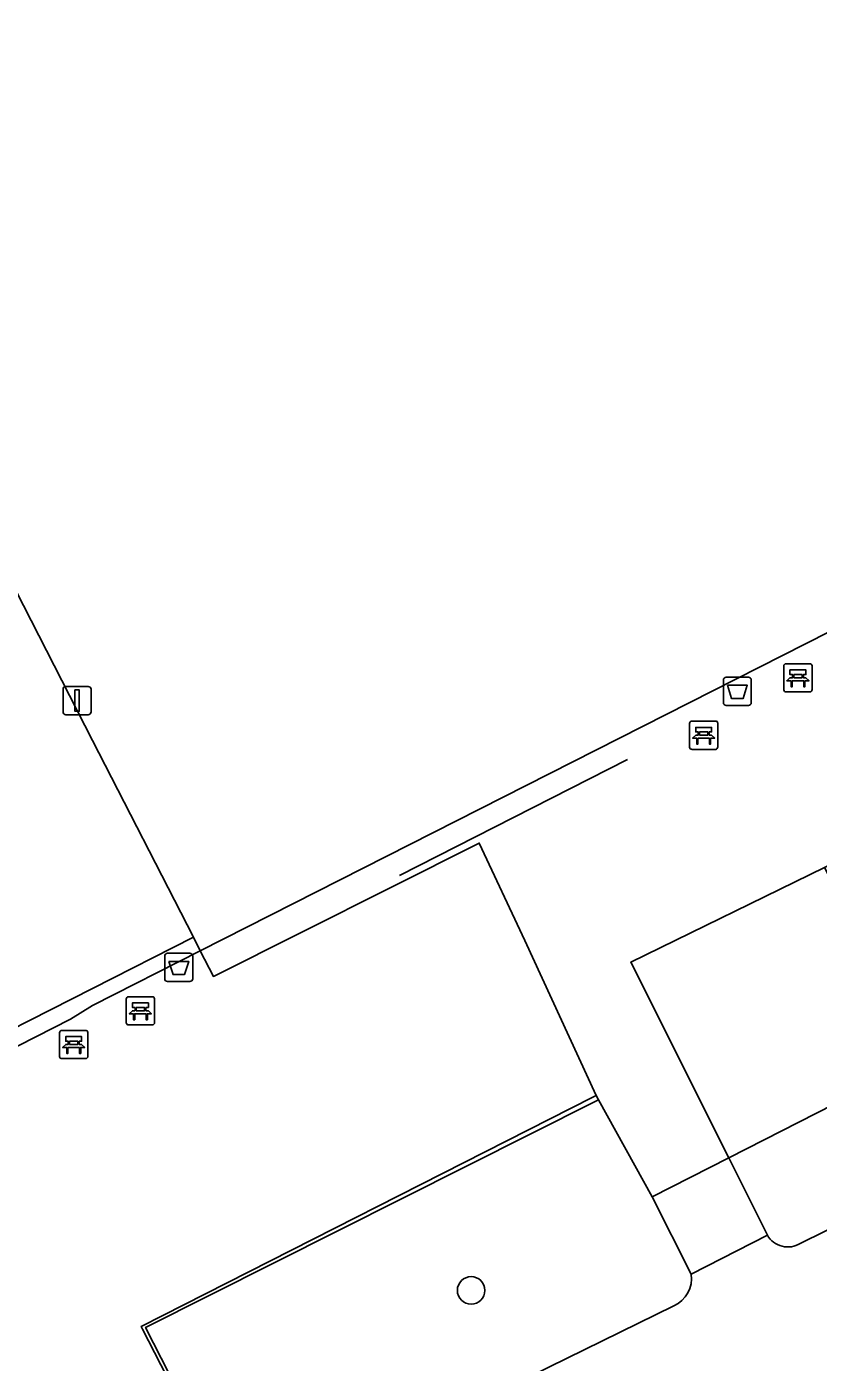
# Model space of a CAD drawing. Extents: x 158835 to 160077, y 386387 to 387778.
# Drawn here: x 159497.66 to 159525.7, y 387192.5 to 387239.81 of the extents above; entities that cross this region are included whole.
import ezdxf

# ---------------------------------------------------------------- set-up
doc = ezdxf.new("R2010")
doc.units = 0
for name, color, linetype in [('IMGEO_Afvalbak', 7, 'Continuous'), ('IMGEO_Bank', 7, 'Continuous'), ('IMGEO_Boom', 7, 'Continuous'), ('IMGEO_Groenvoorziening', 7, 'Continuous'), ('IMGEO_Hek', 7, 'Continuous'), ('IMGEO_Lichtmast', 7, 'Continuous'), ('IMGEO_Rijbaan_lokaal_gesloten', 7, 'Continuous'), ('IMGEO_Terreindeel_gesloten', 7, 'Continuous'), ('IMGEO_Voetpad_open', 7, 'Continuous')]:
    doc.layers.add(name, color=color, linetype=linetype)

msp = doc.modelspace()

# ---------------------------------------------------------------- linework, layer by layer
at = {"layer": 'IMGEO_Afvalbak'}
for p, q in [((159522.342, 387215.868), (159522.342, 387216.668)), ((159522.342, 387216.668), (159522.342, 387215.868)), ((159522.442, 387216.768), (159523.232, 387216.768)), ((159523.232, 387216.768), (159522.442, 387216.768)), ((159523.332, 387216.668), (159523.332, 387215.868)), ((159523.332, 387215.868), (159523.332, 387216.668)), ((159523.232, 387215.768), (159522.442, 387215.768)), ((159522.442, 387215.768), (159523.232, 387215.768)), ((159502.554, 387206.091), (159502.554, 387206.891)), ((159502.554, 387206.891), (159502.554, 387206.091)), ((159502.654, 387206.991), (159503.444, 387206.991)), ((159503.444, 387206.991), (159502.654, 387206.991)), ((159503.544, 387206.891), (159503.544, 387206.091)), ((159503.544, 387206.091), (159503.544, 387206.891)), ((159503.444, 387205.991), (159502.654, 387205.991)), ((159502.654, 387205.991), (159503.444, 387205.991))]:
    msp.add_line(p, q, dxfattribs=at)
for points in [[(159522.485, 387216.482), (159523.189, 387216.482), (159523.04, 387216.012), (159522.634, 387216.012), (159522.485, 387216.482)], [(159502.697, 387206.705), (159503.401, 387206.705), (159503.252, 387206.235), (159502.846, 387206.235), (159502.697, 387206.705)]]:
    msp.add_lwpolyline(points, dxfattribs=at)
for centre, start, end in [((159522.442, 387216.668), 90, 180), ((159522.442, 387216.668), 90, 180), ((159523.232, 387216.668), 0, 90), ((159523.232, 387216.668), 360, 90), ((159522.442, 387215.868), 180, 270), ((159522.442, 387215.868), 180, 270), ((159523.232, 387215.868), 270, 0), ((159523.232, 387215.868), 270, 0), ((159502.654, 387206.891), 90, 180), ((159502.654, 387206.891), 90, 180), ((159503.444, 387206.891), 0, 90), ((159503.444, 387206.891), 360, 90), ((159502.654, 387206.091), 180, 270), ((159502.654, 387206.091), 180, 270), ((159503.444, 387206.091), 270, 0), ((159503.444, 387206.091), 270, 0)]:
    msp.add_arc(centre, 0.1, start, end, dxfattribs=at)
at = {"layer": 'IMGEO_Bank'}
for p, q in [((159524.484, 387216.321), (159524.484, 387217.162)), ((159524.484, 387217.162), (159524.484, 387216.321)), ((159524.559, 387217.246), (159525.4, 387217.246)), ((159525.4, 387217.246), (159524.559, 387217.246)), ((159525.484, 387217.171), (159525.484, 387216.33)), ((159525.484, 387216.33), (159525.484, 387217.171)), ((159525.181, 387216.644), (159524.788, 387216.644)), ((159524.793, 387216.752), (159524.793, 387216.858)), ((159524.837, 387216.858), (159524.837, 387216.752)), ((159525.125, 387216.864), (159524.843, 387216.864)), ((159524.843, 387216.746), (159525.125, 387216.746)), ((159525.131, 387216.752), (159525.131, 387216.858)), ((159525.175, 387216.858), (159525.175, 387216.752)), ((159525.409, 387216.246), (159524.568, 387216.246)), ((159524.568, 387216.246), (159525.409, 387216.246)), ((159521.219, 387215.214), (159522.06, 387215.214)), ((159522.06, 387215.214), (159521.219, 387215.214)), ((159521.144, 387214.289), (159521.144, 387215.13)), ((159521.144, 387215.13), (159521.144, 387214.289)), ((159521.453, 387214.72), (159521.453, 387214.826)), ((159521.497, 387214.826), (159521.497, 387214.72)), ((159521.785, 387214.832), (159521.503, 387214.832)), ((159521.791, 387214.72), (159521.791, 387214.826)), ((159521.835, 387214.826), (159521.835, 387214.72)), ((159522.144, 387215.139), (159522.144, 387214.298)), ((159522.144, 387214.298), (159522.144, 387215.139)), ((159521.841, 387214.612), (159521.448, 387214.612)), ((159521.503, 387214.714), (159521.785, 387214.714)), ((159522.069, 387214.214), (159521.228, 387214.214)), ((159521.228, 387214.214), (159522.069, 387214.214)), ((159501.192, 387204.529), (159501.192, 387205.37)), ((159501.192, 387205.37), (159501.192, 387204.529)), ((159501.267, 387205.454), (159502.108, 387205.454)), ((159502.108, 387205.454), (159501.267, 387205.454)), ((159502.192, 387205.379), (159502.192, 387204.538)), ((159502.192, 387204.538), (159502.192, 387205.379)), ((159501.889, 387204.852), (159501.496, 387204.852)), ((159501.501, 387204.96), (159501.501, 387205.066)), ((159501.545, 387205.066), (159501.545, 387204.96)), ((159501.833, 387205.072), (159501.551, 387205.072)), ((159501.551, 387204.954), (159501.833, 387204.954)), ((159501.839, 387204.96), (159501.839, 387205.066)), ((159501.883, 387205.066), (159501.883, 387204.96)), ((159502.117, 387204.454), (159501.276, 387204.454)), ((159501.276, 387204.454), (159502.117, 387204.454)), ((159498.828, 387203.335), (159498.828, 387204.176)), ((159498.828, 387204.176), (159498.828, 387203.335)), ((159498.903, 387204.26), (159499.744, 387204.26)), ((159499.744, 387204.26), (159498.903, 387204.26)), ((159499.137, 387203.766), (159499.137, 387203.872)), ((159499.181, 387203.872), (159499.181, 387203.766)), ((159499.469, 387203.878), (159499.187, 387203.878)), ((159499.475, 387203.766), (159499.475, 387203.872)), ((159499.519, 387203.872), (159499.519, 387203.766)), ((159499.828, 387204.185), (159499.828, 387203.344)), ((159499.828, 387203.344), (159499.828, 387204.185)), ((159499.525, 387203.658), (159499.132, 387203.658)), ((159499.187, 387203.76), (159499.469, 387203.76)), ((159499.753, 387203.26), (159498.912, 387203.26)), ((159498.912, 387203.26), (159499.753, 387203.26))]:
    msp.add_line(p, q, dxfattribs=at)
for points in [[(159524.731, 387216.644), (159524.589, 387216.644), (159524.701, 387216.746), (159524.787, 387216.746)], [(159524.787, 387216.864), (159524.701, 387216.864), (159524.701, 387217.025), (159525.264, 387217.025), (159525.264, 387216.864), (159525.181, 387216.864)], [(159524.781, 387216.637), (159524.781, 387216.43), (159524.738, 387216.43), (159524.738, 387216.637)], [(159525.181, 387216.746), (159525.264, 387216.746), (159525.376, 387216.644), (159525.237, 387216.644)], [(159525.231, 387216.637), (159525.231, 387216.43), (159525.187, 387216.43), (159525.187, 387216.637)], [(159521.447, 387214.832), (159521.361, 387214.832), (159521.361, 387214.993), (159521.924, 387214.993), (159521.924, 387214.832), (159521.841, 387214.832)], [(159521.391, 387214.612), (159521.249, 387214.612), (159521.361, 387214.714), (159521.447, 387214.714)], [(159521.441, 387214.605), (159521.441, 387214.398), (159521.398, 387214.398), (159521.398, 387214.605)], [(159521.841, 387214.714), (159521.924, 387214.714), (159522.036, 387214.612), (159521.897, 387214.612)], [(159521.891, 387214.605), (159521.891, 387214.398), (159521.847, 387214.398), (159521.847, 387214.605)], [(159501.439, 387204.852), (159501.297, 387204.852), (159501.409, 387204.954), (159501.495, 387204.954)], [(159501.495, 387205.072), (159501.409, 387205.072), (159501.409, 387205.233), (159501.972, 387205.233), (159501.972, 387205.072), (159501.889, 387205.072)], [(159501.489, 387204.845), (159501.489, 387204.638), (159501.446, 387204.638), (159501.446, 387204.845)], [(159501.889, 387204.954), (159501.972, 387204.954), (159502.084, 387204.852), (159501.945, 387204.852)], [(159501.939, 387204.845), (159501.939, 387204.638), (159501.895, 387204.638), (159501.895, 387204.845)], [(159499.131, 387203.878), (159499.045, 387203.878), (159499.045, 387204.039), (159499.608, 387204.039), (159499.608, 387203.878), (159499.525, 387203.878)], [(159499.075, 387203.658), (159498.933, 387203.658), (159499.045, 387203.76), (159499.131, 387203.76)], [(159499.125, 387203.651), (159499.125, 387203.444), (159499.082, 387203.444), (159499.082, 387203.651)], [(159499.525, 387203.76), (159499.608, 387203.76), (159499.72, 387203.658), (159499.581, 387203.658)], [(159499.575, 387203.651), (159499.575, 387203.444), (159499.531, 387203.444), (159499.531, 387203.651)]]:
    msp.add_lwpolyline(points, dxfattribs=at)
for centre, radius, start, end in [((159524.562, 387217.168), 0.0779, 92.4484, 184.2845), ((159524.562, 387217.168), 0.0779, 92.4484, 184.2845), ((159525.406, 387217.168), 0.0779, 2.4484, 94.2845), ((159525.406, 387217.168), 0.0779, 2.4484, 94.2845), ((159524.731, 387216.637), 0.00671, 2.8957, 87.1043), ((159524.788, 387216.637), 0.00671, 92.8957, 177.1043), ((159524.786, 387216.857), 0.00671, 2.8957, 87.1043), ((159524.786, 387216.753), 0.00671, 272.8957, 357.1043), ((159524.843, 387216.857), 0.00671, 92.8957, 177.1043), ((159524.843, 387216.753), 0.00671, 182.8957, 267.1043), ((159525.125, 387216.857), 0.00671, 2.8957, 87.1043), ((159525.125, 387216.753), 0.00671, 272.8957, 357.1043), ((159525.182, 387216.857), 0.00671, 92.8957, 177.1043), ((159525.182, 387216.753), 0.00671, 182.8957, 267.1043), ((159525.18, 387216.637), 0.00671, 2.8957, 87.1043), ((159525.237, 387216.637), 0.00671, 92.8957, 177.1043), ((159524.562, 387216.324), 0.0779, 182.4484, 274.2845), ((159524.562, 387216.324), 0.0779, 182.4484, 274.2845), ((159525.406, 387216.324), 0.0779, 272.4484, 4.2845), ((159525.406, 387216.324), 0.0779, 272.4484, 4.2845), ((159521.222, 387215.136), 0.0779, 92.4484, 184.2845), ((159521.222, 387215.136), 0.0779, 92.4484, 184.2845), ((159522.066, 387215.136), 0.0779, 2.4484, 94.2845), ((159522.066, 387215.136), 0.0779, 2.4484, 94.2845), ((159521.446, 387214.825), 0.00671, 2.8957, 87.1043), ((159521.503, 387214.825), 0.00671, 92.8957, 177.1043), ((159521.785, 387214.825), 0.00671, 2.8957, 87.1043), ((159521.842, 387214.825), 0.00671, 92.8957, 177.1043), ((159521.222, 387214.292), 0.0779, 182.4484, 274.2845), ((159521.222, 387214.292), 0.0779, 182.4484, 274.2845), ((159521.391, 387214.605), 0.00671, 2.8957, 87.1043), ((159521.448, 387214.605), 0.00671, 92.8957, 177.1043), ((159521.446, 387214.721), 0.00671, 272.8957, 357.1043), ((159521.503, 387214.721), 0.00671, 182.8957, 267.1043), ((159521.785, 387214.721), 0.00671, 272.8957, 357.1043), ((159521.842, 387214.721), 0.00671, 182.8957, 267.1043), ((159521.84, 387214.605), 0.00671, 2.8957, 87.1043), ((159521.897, 387214.605), 0.00671, 92.8957, 177.1043), ((159522.066, 387214.292), 0.0779, 272.4484, 4.2845), ((159522.066, 387214.292), 0.0779, 272.4484, 4.2845), ((159501.27, 387205.376), 0.0779, 92.4484, 184.2845), ((159501.27, 387205.376), 0.0779, 92.4484, 184.2845), ((159502.114, 387205.376), 0.0779, 2.4484, 94.2845), ((159502.114, 387205.376), 0.0779, 2.4484, 94.2845), ((159501.439, 387204.845), 0.00671, 2.8957, 87.1043), ((159501.496, 387204.845), 0.00671, 92.8957, 177.1043), ((159501.494, 387205.065), 0.00671, 2.8957, 87.1043), ((159501.494, 387204.961), 0.00671, 272.8957, 357.1043), ((159501.551, 387205.065), 0.00671, 92.8957, 177.1043), ((159501.551, 387204.961), 0.00671, 182.8957, 267.1043), ((159501.833, 387205.065), 0.00671, 2.8957, 87.1043), ((159501.833, 387204.961), 0.00671, 272.8957, 357.1043), ((159501.89, 387205.065), 0.00671, 92.8957, 177.1043), ((159501.89, 387204.961), 0.00671, 182.8957, 267.1043), ((159501.888, 387204.845), 0.00671, 2.8957, 87.1043), ((159501.945, 387204.845), 0.00671, 92.8957, 177.1043), ((159501.27, 387204.532), 0.0779, 182.4484, 274.2845), ((159501.27, 387204.532), 0.0779, 182.4484, 274.2845), ((159502.114, 387204.532), 0.0779, 272.4484, 4.2845), ((159502.114, 387204.532), 0.0779, 272.4484, 4.2845), ((159498.906, 387204.182), 0.0779, 92.4484, 184.2845), ((159498.906, 387204.182), 0.0779, 92.4484, 184.2845), ((159499.13, 387203.871), 0.00671, 2.8957, 87.1043), ((159499.187, 387203.871), 0.00671, 92.8957, 177.1043), ((159499.469, 387203.871), 0.00671, 2.8957, 87.1043), ((159499.526, 387203.871), 0.00671, 92.8957, 177.1043), ((159499.75, 387204.182), 0.0779, 2.4484, 94.2845), ((159499.75, 387204.182), 0.0779, 2.4484, 94.2845), ((159499.075, 387203.651), 0.00671, 2.8957, 87.1043), ((159499.132, 387203.651), 0.00671, 92.8957, 177.1043), ((159499.13, 387203.767), 0.00671, 272.8957, 357.1043), ((159499.187, 387203.767), 0.00671, 182.8957, 267.1043), ((159499.469, 387203.767), 0.00671, 272.8957, 357.1043), ((159499.526, 387203.767), 0.00671, 182.8957, 267.1043), ((159499.524, 387203.651), 0.00671, 2.8957, 87.1043), ((159499.581, 387203.651), 0.00671, 92.8957, 177.1043), ((159498.906, 387203.338), 0.0779, 182.4484, 274.2845), ((159498.906, 387203.338), 0.0779, 182.4484, 274.2845), ((159499.75, 387203.338), 0.0779, 272.4484, 4.2845), ((159499.75, 387203.338), 0.0779, 272.4484, 4.2845)]:
    msp.add_arc(centre, radius, start, end, dxfattribs=at)
at = {"layer": 'IMGEO_Boom'}
msp.add_circle((159513.407, 387195.051), 0.489, dxfattribs=at)
at = {"layer": 'IMGEO_Groenvoorziening'}
for points in [[(159464.282, 387237.123), (159464.045, 387237.583), (159461.195, 387236.129), (159469.433, 387219.94), (159469.447, 387219.947), (159471.882, 387221.196), (159476.13, 387212.915), (159473.695, 387211.666), (159473.656, 387211.643), (159480.486, 387198.221), (159481.673, 387195.843), (159490.56, 387200.25), (159499.217, 387204.66), (159500, 387205.142), (159503.814, 387207.077), (159503.569, 387207.557), (159500, 387205.747), (159484.506, 387197.886), (159478.974, 387208.619), (159476.896, 387207.555), (159474.645, 387211.954), (159476.71, 387213.011)], [(159522.53, 387199.741), (159529.375, 387203.225), (159525.925, 387210.026), (159519.063, 387206.672)]]:
    msp.add_lwpolyline(points, close=True, dxfattribs=at)
for points in [[(159525.063, 387196.711), (159531.194, 387199.734), (159529.375, 387203.225), (159522.53, 387199.741), (159523.9, 387197.003)], [(159521.203, 387195.625), (159519.822, 387198.363), (159517.915, 387201.795), (159517.803, 387201.739), (159501.872, 387193.739), (159504.655, 387188.285), (159504.568, 387188.24), (159505.825, 387185.799), (159508.481, 387187.053), (159507.927, 387188.296), (159520.584, 387194.502)]]:
    msp.add_lwpolyline(points, dxfattribs=at)
for centre, radius, start, end in [((159524.627, 387197.438), 0.848, 210.8835, 300.9281), ((159520.156, 387195.47), 1.058, 293.8348, 8.4379)]:
    msp.add_arc(centre, radius, start, end, dxfattribs=at)
at = {"layer": 'IMGEO_Hek'}
for points in [[(159483.441, 387246.899), (159500, 387214.532), (159503.569, 387207.557)], [(159518.949, 387213.856), (159510.874, 387209.745)], [(159504.279, 387206.169), (159513.696, 387210.891), (159515.307, 387207.44), (159517.84, 387201.957)], [(159503.569, 387207.557), (159503.814, 387207.077)], [(159503.814, 387207.077), (159504.279, 387206.169)], [(159529.375, 387203.225), (159522.53, 387199.741)], [(159517.803, 387201.739), (159501.872, 387193.739)], [(159517.915, 387201.795), (159517.803, 387201.739)], [(159517.84, 387201.957), (159517.915, 387201.795)], [(159519.822, 387198.363), (159517.915, 387201.795)], [(159522.53, 387199.741), (159519.822, 387198.363)], [(159501.872, 387193.739), (159504.655, 387188.285), (159504.568, 387188.24)]]:
    msp.add_lwpolyline(points, dxfattribs=at)
at = {"layer": 'IMGEO_Lichtmast'}
for p, q in [((159498.953, 387215.541), (159498.953, 387216.341)), ((159498.953, 387216.341), (159498.953, 387215.541)), ((159499.053, 387216.441), (159499.843, 387216.441)), ((159499.843, 387216.441), (159499.053, 387216.441)), ((159499.943, 387216.341), (159499.943, 387215.541)), ((159499.943, 387215.541), (159499.943, 387216.341)), ((159499.843, 387215.441), (159499.053, 387215.441)), ((159499.053, 387215.441), (159499.843, 387215.441))]:
    msp.add_line(p, q, dxfattribs=at)
msp.add_lwpolyline([(159499.373, 387216.316), (159499.523, 387216.316), (159499.523, 387215.566), (159499.373, 387215.566), (159499.373, 387216.316)], dxfattribs=at)
for centre, start, end in [((159499.053, 387216.341), 90, 180), ((159499.053, 387216.341), 90, 180), ((159499.843, 387216.341), 0, 90), ((159499.843, 387216.341), 360, 90), ((159499.053, 387215.541), 180, 270), ((159499.053, 387215.541), 180, 270), ((159499.843, 387215.541), 270, 0), ((159499.843, 387215.541), 270, 0)]:
    msp.add_arc(centre, 0.1, start, end, dxfattribs=at)
at = {"layer": 'IMGEO_Rijbaan_lokaal_gesloten'}
for points in [[(159558.393, 387165.922), (159556.691, 387169.429), (159556.486, 387169.833), (159556.115, 387170.566), (159551.938, 387168.52), (159546.408, 387179.792), (159542.409, 387187.939), (159540.952, 387191.004), (159539.162, 387190.099), (159537.037, 387194.305), (159536.958, 387194.265), (159534.65, 387193.099), (159532.381, 387197.455), (159531.194, 387199.734), (159525.063, 387196.711)], [(159523.9, 387197.003), (159521.203, 387195.625)], [(159520.584, 387194.502), (159507.927, 387188.296), (159508.481, 387187.053), (159505.825, 387185.799), (159500.717, 387183.224), (159500, 387182.938), (159492.226, 387178.812), (159494.251, 387174.561), (159494.824, 387174.742), (159500, 387177.264), (159510.855, 387182.481), (159514.885, 387184.493)]]:
    msp.add_lwpolyline(points, dxfattribs=at)
for centre, radius, start, end in [((159524.627, 387197.438), 0.848, 210.8835, 300.9281), ((159520.156, 387195.47), 1.058, 293.8348, 8.4379)]:
    msp.add_arc(centre, radius, start, end, dxfattribs=at)
at = {"layer": 'IMGEO_Terreindeel_gesloten'}
msp.add_lwpolyline([(159514.892, 387262.944), (159500, 387255.347), (159489.52, 387250), (159483.441, 387246.899), (159464.282, 387237.123), (159476.71, 387213.011), (159478.974, 387208.619), (159484.506, 387197.886), (159500, 387205.747), (159503.569, 387207.557), (159503.814, 387207.077), (159535.164, 387222.982)], close=True, dxfattribs=at)
at = {"layer": 'IMGEO_Voetpad_open'}
for points in [[(159545.564, 387219.966), (159549.014, 387213.164), (159548.907, 387213.11), (159549.06, 387212.808), (159553.167, 387214.89), (159555.539, 387210.214), (159574.352, 387219.73), (159555.233, 387257.143), (159554.791, 387256.917), (159558.324, 387250), (159564.273, 387238.354), (159564.518, 387237.874), (159535.164, 387222.982), (159503.814, 387207.077), (159504.279, 387206.169), (159513.696, 387210.891), (159515.307, 387207.44), (159517.84, 387201.957), (159517.915, 387201.795), (159519.822, 387198.363), (159522.53, 387199.741), (159519.063, 387206.672), (159525.925, 387210.026)], [(159501.767, 387193.683), (159501.72, 387193.775), (159517.722, 387201.897), (159517.84, 387201.957), (159515.307, 387207.44), (159513.696, 387210.891), (159504.279, 387206.169), (159503.814, 387207.077), (159500, 387205.142), (159499.217, 387204.66), (159490.56, 387200.25), (159481.673, 387195.843), (159484.979, 387189.222), (159485.762, 387189.613), (159494.216, 387193.94), (159495.924, 387190.602), (159497.538, 387187.449), (159490.109, 387183.646), (159490.701, 387182.489), (159498.13, 387186.292), (159498.634, 387185.35), (159499.424, 387185.759), (159499.495, 387185.62), (159504.568, 387188.24)], [(159504.568, 387188.24), (159504.655, 387188.285), (159501.872, 387193.739), (159517.803, 387201.739), (159517.915, 387201.795), (159517.84, 387201.957), (159517.722, 387201.897), (159501.72, 387193.775), (159501.767, 387193.683)], [(159523.9, 387197.003), (159522.53, 387199.741), (159519.822, 387198.363), (159521.203, 387195.625)]]:
    msp.add_lwpolyline(points, close=True, dxfattribs=at)

doc.saveas('drawing.dxf')
